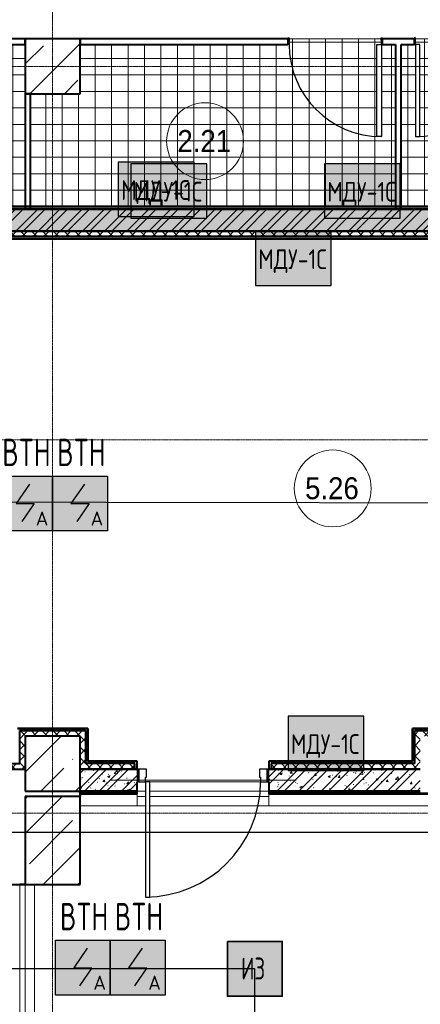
# Model space of a CAD drawing. Header units: millimetres. Extents: x -135639 to 224623, y -383017 to -59102.
# Tile 373 of 494: x 103113 to 106763, y -179164 to -170196. Entities that reach past the tile are written whole.
import ezdxf
from ezdxf.enums import TextEntityAlignment as Align

# ---------------------------------------------------------------- set-up
doc = ezdxf.new("R2010")
doc.units = ezdxf.units.MM
doc.linetypes.add('CONTINOUS', pattern=[0])
doc.linetypes.add('Линия сетки', pattern=[25, 20, -2.5, 0, -2.5])
for name, color, linetype, lineweight in [('A-000-M_MASS', 7, 'Continuous', 18), ('A-010-A_ROOM', 7, 'Continuous', 20), ('A-200-M_WALL', 7, 'Continuous', 18), ('A-200-M_WALL_INT', 7, 'Continuous', 18), ('A-200-M_WALL_PAT', 7, 'Continuous', 40), ('A-325-M_DOOR', 7, 'Continuous', 18), ('A-325-M_DOOR__FRAME', 7, 'Continuous', 30), ('A-325-M_DOOR_PANEL', 7, 'Continuous', 30), ('A-350-H_CEILING', 7, 'Continuous', 18), ('A-350-M_CEILING', 7, 'Continuous', 18), ('S-280-M_COLUMN', 7, 'Continuous', 18), ('S-280-M_STRUCT_FRAME', 7, 'Continuous', 18), ('Z-030-M_GRID', 7, 'Continuous', 9), ('Арматура воздуховодов', 7, 'Continuous', 18), ('ОС', 5, 'Continuous', 25), ('ПС', 7, 'Continuous', 40), ('СС-011-ПОЖ-СИГНАЛИЗАЦИЯ', 1, 'Continuous', 30)]:
    doc.layers.add(name, color=color, linetype=linetype, lineweight=lineweight)
doc.layers.add('ССПС', color=5, linetype='Continuous')
doc.styles.add('1111', font='isocpeur.ttf')
doc.styles.add('Arial_2', font='arial.ttf', dxfattribs={"width": 0.9, "height": 400})
pattern_1 = [(50, (0, 0), (218.62117, -19.1268), [22.86, -251.46]), (355, (0, 0), (-42.29187, 229.2684), [18.288, -201.168]), (100.451, (18.22, -1.6), (176.33107, 210.13963), [19.428, -213.708]), (46.184, (0, 60.96), (325.29495, -50.45164), [34.29, -377.19]), (96.636, (27.1, 56.76), (284.883, 296.91266), [29.142, -320.562]), (351.184, (0, 60.96), (284.8858, 296.9107), [27.432, -301.752]), (21, (30.48, 45.72), (181.93753, -122.71832), [22.86, -251.46]), (326, (30.48, 45.72), (74.16223, 221.0262), [18.288, -201.168]), (71.451, (45.64, 35.5), (256.10035, 98.30526), [19.428, -213.708]), (37.5, (0, 0), (3.70639, 101.465895), [3.353, -195.377, 3.353, -200.863, -201.93]), (37.5, (0, 0), (3.70639, 101.465895), [-402.946, 3.353, -198.577]), (7.5, (0, 0), (80.18358, 120.21653), [3.353, -113.081, 3.353, -190.805, -76.962]), (7.5, (0, 0), (80.18358, 120.21653), [-310.591, 3.353, -73.609]), (327.5, (-67.97, 0), (162.708646, -6.87497), [3.353, -72.847, 3.353, -234.391, -315.468]), (327.5, (-67.97, 0), (162.708646, -6.87497), [-313.944, 3.353, -312.115]), (317.5, (-98.45, 0), (177.75468, 30.51183), [3.353, -95.707, 3.353, -154.534, -224.028]), (317.5, (-98.45, 0), (177.75468, 30.51183), [-256.946, 3.353, -220.675])]
pattern_2 = [(45, (0, 0), (-101.02788, 101.02788), []), (45, (67.35, 0), (-101.02788, 101.02788), [])]
pattern_3 = [(45, (0, 0), (-49.497475, 49.497475), []), (135, (0, 0), (-49.497475, -49.497475), [])]
pattern_4 = [(0, (0, 0), (406.4, 101.6), [33.528, -271.272, 33.528, -271.272, -1625.6]), (0, (0, 0), (406.4, 101.6), [-609.6, 33.528, -576.072, 33.528, -271.272, -711.2]), (0, (0, 0), (406.4, 101.6), [-1524, 33.528, -169.672, 33.528, -474.472]), (120, (152.4, 50.8), (-291.18818, 301.15272), [33.528, -271.272, 33.528, -271.272, -1625.6]), (120, (152.4, 50.8), (-291.18818, 301.15272), [-609.6, 33.528, -576.072, 33.528, -271.272, -711.2]), (120, (152.4, 50.8), (-291.18818, 301.15272), [-1524, 33.528, -169.672, 33.528, -474.472]), (240, (203.2, 254), (-115.21182, -402.75272), [33.528, -271.272, 33.528, -271.272, -1625.6]), (240, (203.2, 254), (-115.21182, -402.75272), [-609.6, 33.528, -576.072, 33.528, -271.272, -711.2]), (240, (203.2, 254), (-115.21182, -402.75272), [-1524, 33.528, -169.672, 33.528, -474.472])]

# ---------------------------------------------------------------- blocks, each defined once
blk = doc.blocks.new('101_Дверь_Однопольная - _ПЧ_800х2000_ПХА_Л-4230509-B1_-7_650_')
at = {"layer": 'A-325-M_DOOR', "color": 253, "lineweight": 30, "true_color": 0xaaaaaa}
for p, q in [((-430, 25), (-431, 25)), ((-431, 25), (-431, -35)), ((-430, -35), (-430, 25)), ((431, 25), (430, 25)), ((430, 25), (430, -35)), ((431, -35), (431, 25)), ((-431, -35), (-430, -35)), ((430, -35), (431, -35))]:
    blk.add_line(p, q, dxfattribs=at)
at = {"layer": 'A-325-M_DOOR__FRAME', "color": 253, "true_color": 0xaaaaaa}
for p, q in [((-420, 25), (-430, 25)), ((-430, 25), (-430, -35)), ((-420, -15), (-420, 25)), ((430, 25), (420, 25)), ((420, 25), (420, -15)), ((430, -35), (430, 25)), ((-430, -35), (-419, -35)), ((-419, -15), (-420, -15)), ((-419, -35), (-419, -15)), ((420, -15), (419, -15)), ((419, -15), (419, -35)), ((419, -35), (430, -35))]:
    blk.add_line(p, q, dxfattribs=at)
at = {"layer": 'A-325-M_DOOR_PANEL', "color": 253, "true_color": 0xaaaaaa}
for p, q in [((420, 865), (380, 865)), ((380, 865), (380, 25)), ((420, 25), (420, 865)), ((380, 25), (420, 25))]:
    blk.add_line(p, q, dxfattribs=at)
blk.add_arc((420, 25), 840, 90, 180, dxfattribs=at)
blk = doc.blocks.new('101_Дверь_Однопольная - _ПЧ_800х2000_ПХА_Пр-4230499-B1_-7_650_')
at = {"layer": 'A-325-M_DOOR', "color": 253, "lineweight": 30, "true_color": 0xaaaaaa}
for p, q in [((-431, 25), (-430, 25)), ((-431, -35), (-431, 25)), ((-430, 25), (-430, -35)), ((430, -35), (430, 25)), ((430, 25), (431, 25)), ((431, 25), (431, -35)), ((-430, -35), (-431, -35)), ((431, -35), (430, -35))]:
    blk.add_line(p, q, dxfattribs=at)
at = {"layer": 'A-325-M_DOOR__FRAME', "color": 253, "true_color": 0xaaaaaa}
for p, q in [((-430, 25), (-420, 25)), ((-430, -35), (-430, 25)), ((-420, 25), (-420, -15)), ((420, 25), (430, 25)), ((420, -15), (420, 25)), ((430, 25), (430, -35)), ((-419, -35), (-430, -35)), ((-420, -15), (-419, -15)), ((-419, -15), (-419, -35)), ((419, -15), (420, -15)), ((419, -35), (419, -15)), ((430, -35), (419, -35))]:
    blk.add_line(p, q, dxfattribs=at)
at = {"layer": 'A-325-M_DOOR_PANEL', "color": 253, "true_color": 0xaaaaaa}
for p, q in [((-420, 865), (-380, 865)), ((-420, 25), (-420, 865)), ((-380, 865), (-380, 25)), ((-380, 25), (-420, 25))]:
    blk.add_line(p, q, dxfattribs=at)
blk.add_arc((-420, 25), 840, 0, 90, dxfattribs=at)
blk = doc.blocks.new('101_Дверь_Однопольная - _ПЧ_Мет_1000х2000_Тех помещения_EI60_Л-4554223-B1_-7_650_')
at = {"layer": 'A-325-M_DOOR', "color": 253, "lineweight": 30, "true_color": 0xaaaaaa}
for p, q in [((-585, 15), (-600, 15)), ((-600, 15), (-600, -100)), ((-585, -100), (-585, 15)), ((600, 15), (585, 15)), ((585, 15), (585, -100)), ((600, -100), (600, 15)), ((-600, -100), (-585, -100)), ((585, -100), (600, -100))]:
    blk.add_line(p, q, dxfattribs=at)
at = {"layer": 'A-325-M_DOOR__FRAME', "color": 253, "true_color": 0xaaaaaa}
for p, q in [((-525, 15), (-585, 15)), ((-585, 15), (-585, -100)), ((-525, -25), (-525, 15)), ((585, 15), (525, 15)), ((525, 15), (525, -25)), ((585, -100), (585, 15)), ((-515, -25), (-525, -25)), ((-515, -100), (-515, -25)), ((525, -25), (515, -25)), ((515, -25), (515, -100)), ((-585, -100), (-515, -100)), ((515, -100), (585, -100))]:
    blk.add_line(p, q, dxfattribs=at)
at = {"layer": 'A-325-M_DOOR_PANEL', "color": 253, "true_color": 0xaaaaaa}
for p, q in [((525, 1065), (485, 1065)), ((485, 1065), (485, 15)), ((525, 15), (525, 1065)), ((485, 15), (525, 15))]:
    blk.add_line(p, q, dxfattribs=at)
blk.add_arc((525, 15), 1050, 90, 180, dxfattribs=at)
blk = doc.blocks.new('ПР - _ПЧ_1200_200_Оп250-250_Шаг300_Арм16_Арм10-V84-B1_-7_650_')
at = {"layer": 'S-280-M_STRUCT_FRAME', "color": 21, "true_color": 0xffaaaa}
for p, q in [((-850, 0), (850, 0)), ((-850, 0), (-600, 0)), ((-525, 0), (525, 0)), ((-525, 0), (525, 0)), ((600, 0), (850, 0))]:
    blk.add_line(p, q, dxfattribs=at)
blk = doc.blocks.new('CP_ДШ_Hanytex_TopJoint 24C_Половина - CP_ДШ_Hanytex_TopJoint 24C_Половина-V104-B1_-7_650_')
at = {"layer": 'A-000-M_MASS', "color": 253, "true_color": 0xaaaaaa}
for p, q in [((0, 0), (0, 110)), ((520, 110), (0, 110)), ((520, 25), (520, -25))]:
    blk.add_line(p, q, dxfattribs=at)
blk = doc.blocks.new('CP_ДШ_Hanytex_TopJoint 24C_Половина - CP_ДШ_Hanytex_TopJoint 24C_Половина-3670207-B1_-7_650_')
at = {"layer": 'A-000-M_MASS', "color": 253, "true_color": 0xaaaaaa}
for p, q in [((4980, 110), (0, 110)), ((4980, 110), (4980, 0)), ((0, -25), (0, 25))]:
    blk.add_line(p, q, dxfattribs=at)
blk = doc.blocks.new('CP_ДШ_Hanytex_TopJoint 24C - CP_ДШ_Hanytex_TopJoint 24C-V138-B1_-7_650_')
at = {"layer": 'A-000-M_MASS', "color": 253, "true_color": 0xaaaaaa}
for p, q in [((0, 0), (0, 110)), ((1085, 110), (0, 110)), ((1200, 110), (1125, 110)), ((1200, 110), (1200, 0)), ((1085, 25), (0, 25)), ((0, 25), (0, 0)), ((1200, 25), (1125, 25)), ((1200, 0), (1200, 25)), ((0, -25), (1085, -25)), ((1125, -25), (1200, -25)), ((1085, -110), (75, -110))]:
    blk.add_line(p, q, dxfattribs=at)
blk = doc.blocks.new('CP_ДШ_Hanytex_TopJoint 24C - CP_ДШ_Hanytex_TopJoint 24C-3950310-B1_-7_650_')
at = {"layer": 'A-000-M_MASS', "color": 253, "true_color": 0xaaaaaa}
for p, q in [((1650, 110), (0, 110)), ((1650, 110), (1650, -110)), ((1650, 25), (0, 25)), ((0, 25), (0, -25)), ((0, -25), (0, 25)), ((1650, -25), (1650, 25)), ((0, -25), (1650, -25)), ((1650, -110), (0, -110))]:
    blk.add_line(p, q, dxfattribs=at)
blk = doc.blocks.new('135_SLK_GD_AR_rvt-1-B1_-7_650_')
at = {"layer": 'A-200-M_WALL_PAT', "lineweight": 9, "true_color": 0xaaaaaa}
h = blk.add_hatch(dxfattribs=at)
h.set_pattern_fill('FP_1', color=253, style=0, pattern_type=2)
h.set_pattern_definition(pattern_1)
h.paths.add_polyline_path([(118408.8, 20700), (118500, 20700), (118500, 20900), (104500, 20900), (104500, 20700), (116525.8, 20700)])
h = blk.add_hatch(dxfattribs=at)
h.set_pattern_fill('FP_2', color=253, style=0, pattern_type=2)
h.set_pattern_definition(pattern_2)
h.paths.add_polyline_path([(118408.8, 20700), (118500, 20700), (118500, 20900), (104500, 20900), (104500, 20700), (116525.8, 20700)])
h = blk.add_hatch(dxfattribs=at)
h.set_pattern_fill('FP_11', color=253, style=0, pattern_type=2)
h.set_pattern_definition(pattern_4)
h.paths.add_polyline_path([(118500, 20900), (118500, 20920), (104520, 20920), (104520, 20900), (118408.8, 20900)])
h = blk.add_hatch(dxfattribs=at)
h.set_pattern_fill('FP_10', color=253, style=0, pattern_type=2)
h.set_pattern_definition(pattern_3)
h.paths.add_polyline_path([(118430, 20650), (118450, 20650), (118450, 20700), (107750, 20700), (107750, 20650), (118429, 20650)])
at = {"layer": 'A-200-M_WALL_PAT', "lineweight": 9, "true_color": 0xd2d2d2}
h = blk.add_hatch(dxfattribs=at)
h.set_pattern_fill('FP_11', color=254, style=0, pattern_type=2)
h.set_pattern_definition(pattern_4)
h.paths.add_polyline_path([(118430, 20630), (118429, 20650), (107770, 20650), (107771, 20630), (118429, 20630)])
h = blk.add_hatch(dxfattribs=at)
h.set_pattern_fill('FP_11', color=254, style=0, pattern_type=2)
h.set_pattern_definition(pattern_4)
h.paths.add_polyline_path([(111300, 16150), (111850, 16150), (111850, 16171), (111250, 16170), (111250, 16150)])
at = {"layer": 'A-200-M_WALL_PAT', "lineweight": 9, "true_color": 0xaaaaaa}
h = blk.add_hatch(dxfattribs=at)
h.set_pattern_fill('FP_10', color=253, style=0, pattern_type=2)
h.set_pattern_definition(pattern_3)
h.paths.add_polyline_path([(111250, 15850), (111300, 15850), (111300, 16150), (111250, 16150), (111250, 15870)])
h = blk.add_hatch(dxfattribs=at)
h.set_pattern_fill('FP_10', color=253, style=0, pattern_type=2)
h.set_pattern_definition(pattern_3)
h.paths.add_polyline_path([(111800, 16100), (111800, 16150), (111300, 16150), (111300, 16100)])
h = blk.add_hatch(dxfattribs=at)
h.set_pattern_fill('FP_10', color=253, style=0, pattern_type=2)
h.set_pattern_definition(pattern_3)
h.paths.add_polyline_path([(111850, 15800), (111850, 16150), (111800, 16150), (111800, 15800), (111818.2, 15800)])
at = {"layer": 'A-200-M_WALL_PAT', "lineweight": 9, "true_color": 0xd2d2d2}
h = blk.add_hatch(dxfattribs=at)
h.set_pattern_fill('FP_11', color=254, style=0, pattern_type=2)
h.set_pattern_definition(pattern_4)
h.paths.add_polyline_path([(111870, 15850), (111870, 16170), (111850, 16170), (111850, 15850)])
h = blk.add_hatch(dxfattribs=at)
h.set_pattern_fill('FP_11', color=254, style=0, pattern_type=2)
h.set_pattern_definition(pattern_4)
h.paths.add_polyline_path([(114830, 15850), (114850, 15850), (114850, 16170), (114830, 16170), (114830, 15870)])
h = blk.add_hatch(dxfattribs=at)
h.set_pattern_fill('FP_11', color=254, style=0, pattern_type=2)
h.set_pattern_definition(pattern_4)
h.paths.add_polyline_path([(114900, 16150), (115450, 16150), (115450, 16171), (114850, 16170), (114850, 16150)])
at = {"layer": 'A-200-M_WALL_PAT', "lineweight": 9, "true_color": 0xaaaaaa}
h = blk.add_hatch(dxfattribs=at)
h.set_pattern_fill('FP_10', color=253, style=0, pattern_type=2)
h.set_pattern_definition(pattern_3)
h.paths.add_polyline_path([(114900, 15800), (114900, 16150), (114850, 16150), (114850, 15800)])
h = blk.add_hatch(dxfattribs=at)
h.set_pattern_fill('FP_10', color=253, style=0, pattern_type=2)
h.set_pattern_definition(pattern_3)
h.paths.add_polyline_path([(115400, 16100), (115400, 16150), (114900, 16150), (114900, 16100)])
h = blk.add_hatch(dxfattribs=at)
h.set_pattern_fill('FP_10', color=253, style=0, pattern_type=2)
h.set_pattern_definition(pattern_3)
h.paths.add_polyline_path([(109935.2, 15800), (111300, 15800), (111300, 15850), (108250, 15850), (108250, 15800), (108993.7, 15800)])
at = {"layer": 'A-200-M_WALL_PAT', "lineweight": 9, "true_color": 0xd2d2d2}
h = blk.add_hatch(dxfattribs=at)
h.set_pattern_fill('FP_11', color=254, style=0, pattern_type=2)
h.set_pattern_definition(pattern_4)
h.paths.add_polyline_path([(109935.2, 15850), (111250, 15850), (111250, 15870), (108270, 15870), (108271, 15850), (108993.7, 15850)])
at = {"layer": 'A-200-M_WALL_PAT', "lineweight": 9, "true_color": 0xaaaaaa}
h = blk.add_hatch(dxfattribs=at)
h.set_pattern_fill('FP_1', color=253, style=0, pattern_type=2)
h.set_pattern_definition(pattern_1)
h.paths.add_polyline_path([(114900, 15600), (114900, 15800), (113520, 15800), (113520, 15600), (114642.7, 15600)])
h.paths.add_polyline_path([(112320, 15600), (112319, 15800), (111800, 15800), (111800, 15600), (111818.2, 15600)])
h = blk.add_hatch(dxfattribs=at)
h.set_pattern_fill('FP_2', color=253, style=0, pattern_type=2)
h.set_pattern_definition(pattern_2)
h.paths.add_polyline_path([(114900, 15600), (114900, 15800), (113520, 15800), (113520, 15600), (114642.7, 15600)])
h.paths.add_polyline_path([(112320, 15600), (112319, 15800), (111800, 15800), (111800, 15600), (111818.2, 15600)])
h = blk.add_hatch(dxfattribs=at)
h.set_pattern_fill('FP_10', color=253, style=0, pattern_type=2)
h.set_pattern_definition(pattern_3)
h.paths.add_polyline_path([(112299, 15800), (112299, 15850), (111850, 15850), (111850, 15800), (111871, 15800)])
h.paths.add_polyline_path([(114829, 15800), (114850, 15800), (114850, 15850), (113541, 15850), (113541, 15800), (114642.7, 15800)])
at = {"layer": 'A-200-M_WALL_PAT', "lineweight": 9, "true_color": 0xd2d2d2}
h = blk.add_hatch(dxfattribs=at)
h.set_pattern_fill('FP_11', color=254, style=0, pattern_type=2)
h.set_pattern_definition(pattern_4)
h.paths.add_polyline_path([(112319, 15800), (112319, 15870), (111870, 15870), (111871, 15850), (112299, 15850), (112299, 15800)])
h.paths.add_polyline_path([(113541, 15800), (113541, 15850), (114830, 15850), (114829, 15870), (113521, 15870), (113521, 15800)])
at = {"layer": 'A-200-M_WALL_PAT', "lineweight": 9, "true_color": 0xaaaaaa}
h = blk.add_hatch(dxfattribs=at)
h.set_pattern_fill('FP_11', color=253, style=0, pattern_type=2)
h.set_pattern_definition(pattern_4)
h.paths.add_polyline_path([(117467.3, 15580), (118498, 15580), (118498, 15600), (113520, 15600), (113520, 15580), (116996.5, 15580)])
h.paths.add_polyline_path([(112320, 15580), (112320, 15600), (111802, 15600), (111802, 15580), (111818.2, 15580)])
at = {"layer": 'A-350-H_CEILING', "true_color": 0xaaaaaa}
h = blk.add_hatch(dxfattribs=at)
h.set_pattern_fill('FP_13', color=253, style=0, pattern_type=2)
h.set_pattern_definition([(0, (0, 0), (0, 150), []), (90, (0, 0), (-150, 9e-15), [])])
h.paths.add_polyline_path([(104661.9, 20925), (107875, 20925), (107875, 22400), (107745, 22400), (107744, 22450), (106906, 22450), (106905, 22400), (104525, 22400), (104525, 20925)])
h.paths.add_polyline_path([(114545, 20925), (114675, 20925), (114675, 22400), (114545, 22400), (114544, 22450), (113706, 22450), (113705, 22400), (111800, 22400), (111800, 21950), (111350, 21950), (111350, 20925), (114505, 20925)])
h.paths.add_polyline_path([(114855, 22400), (114895, 22400), (114895, 21560), (114855, 21560), (114855, 22178)])
h.paths.add_polyline_path([(118408.8, 20925), (118500, 20925), (118500, 22400), (115695, 22400), (115694, 22450), (114856, 22450), (114855, 22400), (114725, 22400), (114725, 20925), (118340.5, 20925)])
h.paths.add_polyline_path([(107925, 20925), (111300, 20925), (111300, 22400), (111170, 22400), (111169, 22450), (110331, 22450), (110330, 22400), (107925, 22400), (107925, 21428.9)])
h.paths.add_polyline_path([(114505, 21560), (114505, 22400), (114545, 22400), (114545, 21560)])
h.paths.add_polyline_path([(111130, 21560), (111130, 22400), (111170, 22400), (111170, 21560)])
h.paths.add_polyline_path([(107745, 21560), (107705, 21560), (107705, 22400), (107745, 22400), (107745, 21773.7)])
at = {"layer": 'A-200-M_WALL', "color": 253, "lineweight": 40, "true_color": 0xaaaaaa}
for p, q in [((118500, 20920), (104525, 20920)), ((118429, 20650), (107771, 20650)), ((118429, 20630), (107771, 20630)), ((111230, 16170), (111250, 16170)), ((111300, 16171), (111250, 16171)), ((111250, 16170), (111250, 16171)), ((111250, 16170), (111300, 16170)), ((111250, 16150), (111300, 16150)), ((111250, 15871), (111250, 16150)), ((111300, 16170), (111800, 16170)), ((111300, 16150), (111800, 16150)), ((111850, 16171), (111800, 16171)), ((111800, 16170), (111850, 16170)), ((111800, 16150), (111850, 16150)), ((111850, 16171), (111850, 16170)), ((111850, 16170), (111870, 16170)), ((111850, 16150), (111850, 15850)), ((111870, 16171), (111870, 16170)), ((111871, 16171), (111870, 16171)), ((111870, 16170), (111870, 15870)), ((111870, 16170), (111871, 16170)), ((111871, 16170), (111871, 16171)), ((114830, 16171), (114829, 16171)), ((114829, 16171), (114829, 16170)), ((114829, 16170), (114830, 16170)), ((114830, 16170), (114830, 16171)), ((114830, 16170), (114850, 16170)), ((114830, 15870), (114830, 16170)), ((114900, 16171), (114850, 16171)), ((114850, 16170), (114850, 16171)), ((114850, 16170), (114900, 16170)), ((114850, 16150), (114900, 16150)), ((114850, 15850), (114850, 16150)), ((114900, 16170), (115400, 16170)), ((114900, 16150), (115400, 16150)), ((108271, 15850), (111250, 15850)), ((111250, 15870), (111250, 15871)), ((111250, 15850), (111250, 15870)), ((111870, 15850), (111850, 15850)), ((111850, 15800), (111871, 15800)), ((111871, 15870), (111870, 15870)), ((111871, 15850), (111870, 15850)), ((112319, 15870), (111871, 15870)), ((112299, 15850), (111871, 15850)), ((112299, 15800), (111871, 15800)), ((111871, 15800), (112299, 15800)), ((112299, 15800), (112299, 15850)), ((112319, 15800), (112299, 15800)), ((112299, 15800), (112319, 15800)), ((112319, 15800), (112319, 15870)), ((112320, 15800), (112319, 15800)), ((112319, 15800), (112320, 15800)), ((113521, 15800), (113520, 15800)), ((113520, 15800), (113521, 15800)), ((113521, 15870), (113521, 15800)), ((114829, 15870), (113521, 15870)), ((113541, 15800), (113521, 15800)), ((113521, 15800), (113541, 15800)), ((114829, 15850), (113541, 15850)), ((113541, 15850), (113541, 15800)), ((114829, 15800), (113541, 15800)), ((113541, 15800), (114829, 15800)), ((114830, 15870), (114829, 15870)), ((114830, 15850), (114829, 15850)), ((114829, 15800), (114850, 15800)), ((114850, 15850), (114830, 15850)), ((111800, 15600), (112320, 15600)), ((112320, 15600), (111802, 15600)), ((111802, 15580), (111802, 15600)), ((111802, 15580), (112320, 15580)), ((111802, 15575), (111802, 15580)), ((113520, 15600), (114900, 15600)), ((114900, 15600), (113520, 15600)), ((113520, 15580), (118498, 15580))]:
    blk.add_line(p, q, dxfattribs=at)
at = {"layer": 'A-200-M_WALL_INT', "color": 253, "lineweight": 40, "true_color": 0xaaaaaa}
for p, q in [((111300, 22450), (111181, 22450)), ((111300, 22400), (111300, 22450)), ((113694, 22450), (111800, 22450)), ((111800, 22450), (111800, 22400)), ((114844, 22450), (114556, 22450)), ((111181, 22400), (111300, 22400)), ((111800, 22400), (113694, 22400)), ((114556, 22400), (114675, 22400)), ((114675, 22400), (114675, 20900)), ((114725, 22400), (114844, 22400)), ((114725, 20900), (114725, 22400)), ((111300, 21950), (111300, 20900)), ((111350, 21950), (111300, 21950)), ((111350, 20900), (111350, 21950)), ((118500, 20900), (104500, 20900)), ((118500, 20925), (104525, 20925)), ((104525, 20900), (118500, 20900)), ((111300, 20900), (111350, 20900)), ((114675, 20900), (114725, 20900)), ((107700, 20700), (118500, 20700)), ((118429, 20700), (107771, 20700)), ((107771, 20629), (118429, 20629)), ((111300, 16171), (111229, 16171)), ((111800, 16171), (111300, 16171)), ((111871, 16171), (111800, 16171)), ((111871, 15871), (111871, 16171)), ((114829, 16171), (114829, 15871)), ((114900, 16171), (114829, 16171)), ((115400, 16171), (114900, 16171)), ((108271, 15800), (111300, 15800)), ((111871, 15800), (111800, 15800)), ((111800, 15800), (111850, 15800)), ((112320, 15871), (111871, 15871)), ((112320, 15800), (112320, 15871)), ((114829, 15871), (113520, 15871)), ((113520, 15871), (113520, 15800)), ((114900, 15800), (114829, 15800)), ((114850, 15800), (114900, 15800)), ((112320, 15600), (112320, 15685)), ((113520, 15685), (113520, 15600)), ((111800, 15600), (111800, 15575)), ((111800, 15575), (111800, 15550)), ((111802, 15575), (112320, 15575)), ((111802, 14748), (111802, 15575)), ((112320, 15575), (112320, 15600)), ((113520, 15600), (113520, 15575)), ((113520, 15575), (118498, 15575)), ((110748, 14748), (111800, 14748)), ((111300, 14750), (111250, 14750)), ((111800, 14748), (111802, 14748))]:
    blk.add_line(p, q, dxfattribs=at)
at = {"layer": 'A-350-M_CEILING', "color": 253, "true_color": 0xaaaaaa}
for p, q in [((114544, 22450), (113706, 22450)), ((115694, 22450), (114856, 22450))]:
    blk.add_line(p, q, dxfattribs=at)
at = {"layer": 'A-000-M_MASS', "color": 253, "lineweight": 18, "true_color": 0xaaaaaa}
for name, p, rotation in [('CP_ДШ_Hanytex_TopJoint 24C - CP_ДШ_Hanytex_TopJoint 24C-V138-B1_-7_650_', (113520, 15575), 180), ('CP_ДШ_Hanytex_TopJoint 24C_Половина - CP_ДШ_Hanytex_TopJoint 24C_Половина-V104-B1_-7_650_', (112320, 15575), 180), ('CP_ДШ_Hanytex_TopJoint 24C_Половина - CP_ДШ_Hanytex_TopJoint 24C_Половина-3670207-B1_-7_650_', (118500, 15575), 180), ('CP_ДШ_Hanytex_TopJoint 24C - CP_ДШ_Hanytex_TopJoint 24C-3950310-B1_-7_650_', (111275, 14750), 270.0000000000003)]:
    blk.add_blockref(name, p, dxfattribs=dict(at, rotation=rotation))
at = {"layer": 'A-325-M_DOOR', "color": 253, "lineweight": 18, "true_color": 0xaaaaaa, "rotation": 180}
for name, p in [('101_Дверь_Однопольная - _ПЧ_800х2000_ПХА_Пр-4230499-B1_-7_650_', (114125, 22425)), ('101_Дверь_Однопольная - _ПЧ_800х2000_ПХА_Л-4230509-B1_-7_650_', (115275, 22425)), ('101_Дверь_Однопольная - _ПЧ_Мет_1000х2000_Тех помещения_EI60_Л-4554223-B1_-7_650_', (112920, 15700))]:
    blk.add_blockref(name, p, dxfattribs=at)
at = {"layer": 'S-280-M_STRUCT_FRAME', "color": 253, "lineweight": 18, "true_color": 0xaaaaaa, "rotation": 180}
blk.add_blockref('ПР - _ПЧ_1200_200_Оп250-250_Шаг300_Арм16_Арм10-V84-B1_-7_650_', (112920, 15700), dxfattribs=at)
blk = doc.blocks.new('Бетон-Прямоугольная-Колонна - CLM_Подземные этажи_В40-500х800-V203-B1_-7_650_')
at = {"layer": 'S-280-M_COLUMN', "lineweight": 9, "true_color": 0xaaaaaa}
h = blk.add_hatch(dxfattribs=at)
h.set_pattern_fill('FP_89', color=253, style=0, pattern_type=2)
h.set_pattern_definition([(45, (-111550, -15150), (-314.309, 314.309), []), (45, (-111235.7, -15150), (-314.309, 314.309), [555.625, -111.125, 3.353, -107.772])])
h.paths.add_polyline_path([(250, -400), (250, 400), (-250, 400), (-250, -400)])
at = {"layer": 'S-280-M_COLUMN', "color": 253, "lineweight": 40, "true_color": 0xaaaaaa}
for p, q in [((250, 400), (-250, 400)), ((-250, 400), (-250, -400)), ((250, -400), (250, 400)), ((-250, -400), (250, -400))]:
    blk.add_line(p, q, dxfattribs=at)
blk = doc.blocks.new('135_SLK_GD_KR_rvt-1-B1_-7_650_')
at = {"layer": 'S-280-M_COLUMN', "color": 253, "lineweight": 18, "true_color": 0xaaaaaa}
blk.add_blockref('Бетон-Прямоугольная-Колонна - CLM_Подземные этажи_В40-500х800-V203-B1_-7_650_', (111550, 15150), dxfattribs=at)
blk = doc.blocks.new('Бетон-Прямоугольная-Колонна - CLM_Подземные этажи_В50-500х500-V324-B1_-7_650_')
at = {"layer": 'S-280-M_COLUMN', "lineweight": 9, "true_color": 0xaaaaaa}
h = blk.add_hatch(dxfattribs=at)
h.set_pattern_fill('FP_230', color=253, style=0, pattern_type=2)
h.set_pattern_definition([(45, (-111550, -15850), (-314.309, 314.309), []), (45, (-111235.7, -15850), (-314.309, 314.309), [555.625, -111.125, 3.353, -107.772])])
h.paths.add_polyline_path([(250, -250), (250, 250), (-250, 250), (-250, -250)])
at = {"layer": 'S-280-M_COLUMN', "color": 253, "lineweight": 40, "true_color": 0xaaaaaa}
for p, q in [((250, 250), (-250, 250)), ((-250, 250), (-250, -250)), ((250, -250), (250, 250)), ((-250, -250), (250, -250))]:
    blk.add_line(p, q, dxfattribs=at)
blk = doc.blocks.new('135_SLK_K4_KR_rvt-1-B1_-7_650_')
at = {"layer": 'S-280-M_COLUMN', "lineweight": 9, "true_color": 0xaaaaaa}
h = blk.add_hatch(dxfattribs=at)
h.set_pattern_fill('FP_20', color=253, style=0, pattern_type=2)
h.set_pattern_definition([(45, (0, 0), (-314.309, 314.309), []), (45, (314.3, 0), (-314.309, 314.309), [555.625, -111.125, 3.353, -107.772])])
h.paths.add_polyline_path([(111800, 21950), (111800, 22450), (111300, 22450), (111300, 21950)])
at = {"layer": 'S-280-M_COLUMN', "color": 253, "lineweight": 40, "true_color": 0xaaaaaa}
for p, q in [((111800, 22450), (111300, 22450)), ((111300, 22450), (111300, 21950)), ((111800, 21950), (111800, 22450)), ((111300, 21950), (111800, 21950))]:
    blk.add_line(p, q, dxfattribs=at)
at = {"layer": 'S-280-M_COLUMN', "color": 253, "lineweight": 18, "true_color": 0xaaaaaa}
blk.add_blockref('Бетон-Прямоугольная-Колонна - CLM_Подземные этажи_В50-500х500-V324-B1_-7_650_', (111550, 15850), dxfattribs=at)
blk = doc.blocks.new('050_Марка_Помещение - Номер-620969-B1_-7_650_')
at = {"layer": 'A-010-A_ROOM', "color": 253, "true_color": 0xaaaaaa}
blk.add_circle((0, 0), 3.5, dxfattribs=at)
blk = doc.blocks.new('-1 эт')
at = {"layer": 'Z-030-M_GRID', "color": 253, "linetype": 'Линия сетки', "true_color": 0xaaaaaa}
for p, q in [((111550, -19694.3), (111550, 133719.9)), ((155950.1, 22200), (-3679.7, 22200)), ((155950.3, 18800), (-3679.5, 18800)), ((155950.5, 15400), (-3679.3, 15400))]:
    blk.add_line(p, q, dxfattribs=at)
at = {"lineweight": 5}
for name in ['135_SLK_GD_KR_rvt-1-B1_-7_650_', '135_SLK_GD_AR_rvt-1-B1_-7_650_', '135_SLK_K4_KR_rvt-1-B1_-7_650_']:
    blk.add_blockref(name, (0, 0), dxfattribs=at)
at = {"layer": 'A-010-A_ROOM', "color": 253, "true_color": 0xaaaaaa, "xscale": 99.99999999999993, "yscale": 99.99999999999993, "zscale": 99.99999999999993}
for p in [(112938.7, 21518.4), (114101.9, 18356.2)]:
    blk.add_blockref('050_Марка_Помещение - Номер-620969-B1_-7_650_', p, dxfattribs=at)
at = {"layer": 'A-010-A_ROOM', "color": 253, "lineweight": 9, "true_color": 0xaaaaaa, "char_height": 200, "width": 606.076, "attachment_point": 1, "style": 'Arial_2'}
for s, insert in [('2.21', (112686.9, 21620.2)), ('5.26', (113850.2, 18457.9))]:
    blk.add_mtext(s, dxfattribs=dict(at, insert=insert))
blk = doc.blocks.new('*U4706')
at = {"lineweight": 35, "true_color": 0xffffff}
h = blk.add_hatch(color=7, dxfattribs=at)
h.dxf.hatch_style = 1
h.paths.add_polyline_path([(0, 499.6), (0, 0), (499.6, 0), (499.6, 499.6)])
at = {"color": 1, "linetype": 'ByBlock', "lineweight": -2}
for p, q in [((289.5, 426.3), (166.9, 249.8)), ((166.9, 249.8), (332.7, 249.8)), ((332.7, 249.8), (219.3, 86.3))]:
    blk.add_line(p, q, dxfattribs=at)
at = {"color": 1, "linetype": 'ByBlock', "lineweight": -2, "ltscale": 0.1}
blk.add_lwpolyline([(0, 499.6), (499.6, 499.6), (499.6, 0), (0, 0)], close=True, dxfattribs=at)
at = {"color": 1, "linetype": 'ByBlock', "lineweight": -2, "ltscale": 1000, "style": '1111'}
blk.add_text('A', height=128.1, dxfattribs=at).set_placement((403.4, 49.2), align=Align.CENTER)
at = {"color": 0, "linetype": 'ByBlock', "lineweight": -2, "style": '1111'}
blk.add_attdef('INDEX', (-63.3, -234.7), '', height=125, dxfattribs=at)
at = {"color": 0, "linetype": 'ByBlock', "lineweight": -2, "style": '1111', "flags": 1}
for tag, p in [('NAME_DEVICE', (-64.1, -421.2)), ('NUM_POM', (-81.6, -847))]:
    blk.add_attdef(tag, p, '', height=125, dxfattribs=at)
at = {"color": 0, "linetype": 'ByBlock', "lineweight": -2, "style": '1111', "width": 0.7}
blk.add_attdef('NUM_DEVICE', (-64.1, -629.5), '', height=125, dxfattribs=at)
blk = doc.blocks.new('adsaSD')
at = {"lineweight": 35, "true_color": 0xffffff}
h = blk.add_hatch(color=7, dxfattribs=at)
h.dxf.hatch_style = 1
h.paths.add_polyline_path([(141115, 88547), (141115, 87547), (142114, 87547), (142114, 88547)])
at = {"color": 1, "linetype": 'ByBlock', "lineweight": 35, "ltscale": 50, "elevation": 0}
blk.add_lwpolyline([(141115, 88547), (142114, 88547), (142114, 87547), (141115, 87547)], close=True, dxfattribs=at)
at = {"color": 1, "linetype": 'ByBlock', "lineweight": -2, "ltscale": 1000, "style": '1111', "width": 0.7}
blk.add_text('ИЗ', height=400, dxfattribs=at).set_placement((141585, 87853, 0), align=Align.CENTER)
blk = doc.blocks.new('ger')
at = {"lineweight": 40, "ltscale": 2, "true_color": 0xffffff}
h = blk.add_hatch(color=7, dxfattribs=at)
h.dxf.hatch_style = 1
h.paths.add_polyline_path([(491036.1, -67335.5), (491036.1, -66842.7), (490344.7, -66842.7), (490344.7, -67335.5)])
at = {"layer": 'ОС', "color": 1, "lineweight": 30}
blk.add_lwpolyline([(491036.1, -66842.7), (490344.7, -66842.7), (490344.7, -67335.5), (491036.1, -67335.5)], close=True, dxfattribs=at)
at = {"layer": 'ССПС', "color": 1, "lineweight": -2, "ltscale": 1000, "style": '1111', "width": 0.8}
blk.add_text('МДУ-1С', height=180, dxfattribs=at).set_placement((490370.6, -67185.8))

msp = doc.modelspace()

# ---------------------------------------------------------------- linework, layer by layer
at = {"layer": 'СС-011-ПОЖ-СИГНАЛИЗАЦИЯ', "lineweight": 30}
for points in [[(109507.4, -174684.7), (109507.4, -177599.1), (90728.2, -177599.1), (90728.2, -174449.1)], [(109731.2, -174602.9), (101951.7, -174591.8)], [(106221.4, -181109.4), (105255.2, -181109.4), (105255.2, -178841), (95368.3, -178841)]]:
    msp.add_lwpolyline(points, dxfattribs=at)

# ---------------------------------------------------------------- block references
msp.add_blockref('-1 эт', (-8136.8, -192821.5))
at = {"color": 5, "xscale": 0.5, "yscale": 0.5, "zscale": 0.5}
msp.add_blockref('adsaSD', (34447.8, -222864.6, 0), dxfattribs=at)
at = {"layer": 'Арматура воздуховодов', "lineweight": 30}
for p in [(-386333.7, -104652.4), (-386218.7, -104667.1), (-384455.7, -104667.5), (-385083.7, -105282.2), (-384786.6, -109698)]:
    msp.add_blockref('ger', p, dxfattribs=at)
at = {"layer": 'ПС', "color": 7, "linetype": 'CONTINOUS', "lineweight": 30, "ltscale": 100}
ref = msp.add_blockref('*U4706', (102913.2, -174852.9), dxfattribs=dict(at, xscale=1.000736, yscale=1.000736, zscale=1.000736))
ref.add_attrib('NUM_DEVICE', 'BTH', dxfattribs={"layer": '0', "color": 0, "linetype": 'ByBlock', "lineweight": -2, "ltscale": 100, "height": 250.18, "style": '1111', "width": 0.7}).set_placement((103175, -174262.4), align=Align.CENTER)
ref = msp.add_blockref('*U4706', (103413.2, -174852.9), dxfattribs=dict(at, xscale=1.000736, yscale=1.000736, zscale=1.000736))
ref.add_attrib('NUM_DEVICE', 'BTH', dxfattribs={"layer": '0', "color": 0, "linetype": 'ByBlock', "lineweight": -2, "ltscale": 100, "height": 250.18, "style": '1111', "width": 0.7}).set_placement((103675, -174262.4), align=Align.CENTER)
ref = msp.add_blockref('*U4706', (103438.4, -179080.6), dxfattribs=dict(at, xscale=1.000736, yscale=1.000736, zscale=1.000736))
ref.add_attrib('NUM_DEVICE', 'BTH', dxfattribs={"layer": '0', "color": 0, "linetype": 'ByBlock', "lineweight": -2, "ltscale": 100, "height": 250.18, "style": '1111', "width": 0.7}).set_placement((103700.1, -178490), align=Align.CENTER)
ref = msp.add_blockref('*U4706', (103938.3, -179080.6), dxfattribs=dict(at, xscale=1.000736, yscale=1.000736, zscale=1.000736))
ref.add_attrib('NUM_DEVICE', 'BTH', dxfattribs={"layer": '0', "color": 0, "linetype": 'ByBlock', "lineweight": -2, "ltscale": 100, "height": 250.18, "style": '1111', "width": 0.7}).set_placement((104200.1, -178490), align=Align.CENTER)

doc.saveas('drawing.dxf')
